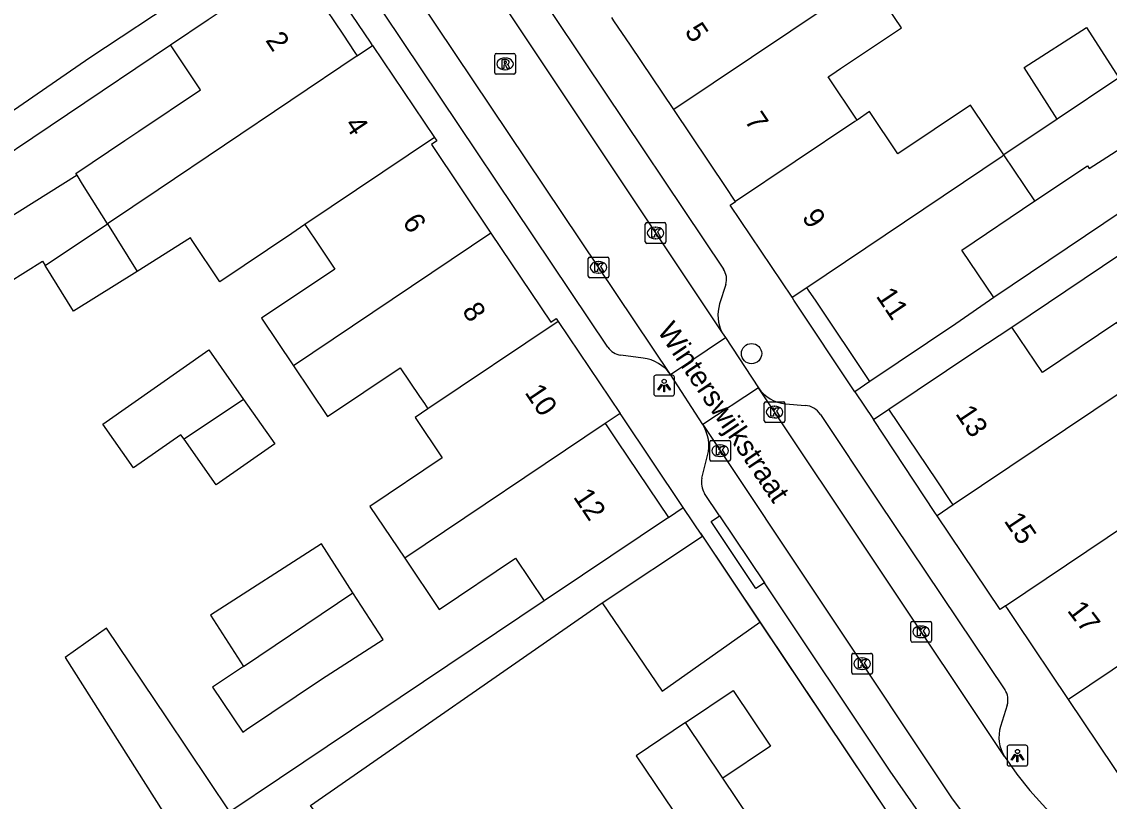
# Model space of a CAD drawing. Extents: x 158352 to 159489, y 383828 to 384597.
# Drawn here: x 158936.2 to 158988.7, y 384205.7 to 384243.4 of the extents above; entities that cross this region are included whole.
import ezdxf

# ---------------------------------------------------------------- set-up
doc = ezdxf.new("R2010")
doc.units = 0
for name, color, linetype in [('IMGEO_Boom', 7, 'Continuous'), ('IMGEO_Kolk', 7, 'Continuous'), ('IMGEO_Lichtpunt', 7, 'Continuous'), ('IMGEO_Muur', 7, 'Continuous'), ('IMGEO_Openbare_ruimte_label', 7, 'Continuous'), ('IMGEO_Pand', 7, 'Continuous'), ('IMGEO_Pand_nummerreeks', 7, 'Continuous'), ('IMGEO_Rijbaan_lokaal_open', 7, 'Continuous'), ('IMGEO_Rioolput', 7, 'Continuous'), ('IMGEO_Voetpad_open', 7, 'Continuous')]:
    doc.layers.add(name, color=color, linetype=linetype)

msp = doc.modelspace()

# ---------------------------------------------------------------- linework, layer by layer
at = {"layer": 'IMGEO_Boom'}
msp.add_circle((158971.459, 384227.345), 0.489, dxfattribs=at)
at = {"layer": 'IMGEO_Kolk'}
for p, q in [((158966.323, 384232.745), (158966.323, 384233.597)), ((158966.398, 384233.671), (158967.25, 384233.671)), ((158966.811, 384233.451), (158966.836, 384233.451)), ((158967.324, 384233.597), (158967.324, 384232.745)), ((158966.834, 384232.891), (158966.809, 384232.891)), ((158967.25, 384232.671), (158966.398, 384232.671)), ((158963.57, 384231.083), (158963.57, 384231.935)), ((158963.645, 384232.009), (158964.497, 384232.009)), ((158964.571, 384231.935), (158964.571, 384231.083)), ((158964.058, 384231.789), (158964.083, 384231.789)), ((158964.497, 384231.009), (158963.645, 384231.009)), ((158964.081, 384231.229), (158964.056, 384231.229)), ((158972.144, 384225.022), (158972.996, 384225.022)), ((158972.069, 384224.096), (158972.069, 384224.948)), ((158972.557, 384224.802), (158972.582, 384224.802)), ((158973.07, 384224.948), (158973.07, 384224.096)), ((158972.996, 384224.022), (158972.144, 384224.022)), ((158972.58, 384224.242), (158972.555, 384224.242)), ((158969.44, 384222.23), (158969.44, 384223.082)), ((158969.515, 384223.156), (158970.367, 384223.156)), ((158969.928, 384222.936), (158969.953, 384222.936)), ((158970.441, 384223.082), (158970.441, 384222.23)), ((158969.951, 384222.376), (158969.926, 384222.376)), ((158970.367, 384222.156), (158969.515, 384222.156)), ((158979.149, 384213.484), (158979.149, 384214.336)), ((158979.224, 384214.41), (158980.076, 384214.41)), ((158979.637, 384214.19), (158979.662, 384214.19)), ((158980.15, 384214.336), (158980.15, 384213.484)), ((158979.66, 384213.63), (158979.635, 384213.63)), ((158980.076, 384213.41), (158979.224, 384213.41)), ((158976.297, 384211.944), (158976.297, 384212.796)), ((158976.372, 384212.87), (158977.224, 384212.87)), ((158976.785, 384212.65), (158976.81, 384212.65)), ((158977.298, 384212.796), (158977.298, 384211.944)), ((158977.224, 384211.87), (158976.372, 384211.87)), ((158976.808, 384212.09), (158976.783, 384212.09))]:
    msp.add_line(p, q, dxfattribs=at)
for points in [[(158966.323, 384232.745), (158966.323, 384233.597)], [(158966.398, 384233.671), (158967.25, 384233.671)], [(158967.324, 384233.597), (158967.324, 384232.745)], [(158966.644, 384233.371), (158966.767, 384233.371), (158966.767, 384233.22), (158966.897, 384233.371), (158967.061, 384233.371), (158966.915, 384233.22), (158967.068, 384232.971), (158966.916, 384232.971), (158966.831, 384233.135), (158966.767, 384233.068), (158966.767, 384232.971), (158966.644, 384232.971), (158966.644, 384233.371)], [(158967.25, 384232.671), (158966.398, 384232.671)], [(158963.57, 384231.083), (158963.57, 384231.935)], [(158963.645, 384232.009), (158964.497, 384232.009)], [(158964.571, 384231.935), (158964.571, 384231.083)], [(158963.891, 384231.709), (158964.014, 384231.709), (158964.014, 384231.558), (158964.144, 384231.709), (158964.308, 384231.709), (158964.162, 384231.558), (158964.315, 384231.309), (158964.163, 384231.309), (158964.078, 384231.473), (158964.014, 384231.406), (158964.014, 384231.309), (158963.891, 384231.309), (158963.891, 384231.709)], [(158964.497, 384231.009), (158963.645, 384231.009)], [(158972.144, 384225.022), (158972.996, 384225.022)], [(158972.069, 384224.096), (158972.069, 384224.948)], [(158972.39, 384224.722), (158972.513, 384224.722), (158972.513, 384224.571), (158972.643, 384224.722), (158972.807, 384224.722), (158972.661, 384224.571), (158972.814, 384224.322), (158972.662, 384224.322), (158972.577, 384224.486), (158972.513, 384224.419), (158972.513, 384224.322), (158972.39, 384224.322), (158972.39, 384224.722)], [(158973.07, 384224.948), (158973.07, 384224.096)], [(158972.996, 384224.022), (158972.144, 384224.022)], [(158969.44, 384222.23), (158969.44, 384223.082)], [(158969.515, 384223.156), (158970.367, 384223.156)], [(158970.441, 384223.082), (158970.441, 384222.23)], [(158969.761, 384222.856), (158969.884, 384222.856), (158969.884, 384222.705), (158970.014, 384222.856), (158970.178, 384222.856), (158970.032, 384222.705), (158970.185, 384222.456), (158970.033, 384222.456), (158969.948, 384222.62), (158969.884, 384222.553), (158969.884, 384222.456), (158969.761, 384222.456), (158969.761, 384222.856)], [(158970.367, 384222.156), (158969.515, 384222.156)], [(158979.149, 384213.484), (158979.149, 384214.336)], [(158979.224, 384214.41), (158980.076, 384214.41)], [(158979.47, 384214.11), (158979.593, 384214.11), (158979.593, 384213.959), (158979.723, 384214.11), (158979.887, 384214.11), (158979.741, 384213.959), (158979.894, 384213.71), (158979.742, 384213.71), (158979.657, 384213.874), (158979.593, 384213.807), (158979.593, 384213.71), (158979.47, 384213.71), (158979.47, 384214.11)], [(158980.15, 384214.336), (158980.15, 384213.484)], [(158980.076, 384213.41), (158979.224, 384213.41)], [(158976.297, 384211.944), (158976.297, 384212.796)], [(158976.372, 384212.87), (158977.224, 384212.87)], [(158976.618, 384212.57), (158976.741, 384212.57), (158976.741, 384212.419), (158976.871, 384212.57), (158977.035, 384212.57), (158976.889, 384212.419), (158977.042, 384212.17), (158976.89, 384212.17), (158976.805, 384212.334), (158976.741, 384212.267), (158976.741, 384212.17), (158976.618, 384212.17), (158976.618, 384212.57)], [(158977.298, 384212.796), (158977.298, 384211.944)], [(158977.224, 384211.87), (158976.372, 384211.87)]]:
    msp.add_lwpolyline(points, dxfattribs=at)
for centre, start, end in [((158966.4, 384233.595), 91.552, 178.448), ((158966.4, 384233.595), 91.552, 178.448), ((158967.248, 384233.595), 1.552, 88.448), ((158967.248, 384233.595), 1.552, 88.448), ((158966.4, 384232.747), 181.552, 268.448), ((158966.4, 384232.747), 181.552, 268.448), ((158967.248, 384232.747), 271.552, 358.448), ((158967.248, 384232.747), 271.552, 358.448), ((158963.647, 384231.933), 91.552, 178.448), ((158963.647, 384231.933), 91.552, 178.448), ((158964.495, 384231.933), 1.552, 88.448), ((158964.495, 384231.933), 1.552, 88.448), ((158963.647, 384231.085), 181.552, 268.448), ((158963.647, 384231.085), 181.552, 268.448), ((158964.495, 384231.085), 271.552, 358.448), ((158964.495, 384231.085), 271.552, 358.448), ((158972.146, 384224.946), 91.552, 178.448), ((158972.146, 384224.946), 91.552, 178.448), ((158972.994, 384224.946), 1.552, 88.448), ((158972.994, 384224.946), 1.552, 88.448), ((158972.146, 384224.098), 181.552, 268.448), ((158972.146, 384224.098), 181.552, 268.448), ((158972.994, 384224.098), 271.552, 358.448), ((158972.994, 384224.098), 271.552, 358.448), ((158969.517, 384223.08), 91.552, 178.448), ((158969.517, 384223.08), 91.552, 178.448), ((158970.365, 384223.08), 1.552, 88.448), ((158970.365, 384223.08), 1.552, 88.448), ((158969.517, 384222.232), 181.552, 268.448), ((158969.517, 384222.232), 181.552, 268.448), ((158970.365, 384222.232), 271.552, 358.448), ((158970.365, 384222.232), 271.552, 358.448), ((158979.226, 384214.334), 91.552, 178.448), ((158979.226, 384214.334), 91.552, 178.448), ((158980.074, 384214.334), 1.552, 88.448), ((158980.074, 384214.334), 1.552, 88.448), ((158979.226, 384213.486), 181.552, 268.448), ((158979.226, 384213.486), 181.552, 268.448), ((158980.074, 384213.486), 271.552, 358.448), ((158980.074, 384213.486), 271.552, 358.448), ((158976.374, 384212.794), 91.552, 178.448), ((158976.374, 384212.794), 91.552, 178.448), ((158977.222, 384212.794), 1.552, 88.448), ((158977.222, 384212.794), 1.552, 88.448), ((158976.374, 384211.946), 181.552, 268.448), ((158976.374, 384211.946), 181.552, 268.448), ((158977.222, 384211.946), 271.552, 358.448), ((158977.222, 384211.946), 271.552, 358.448)]:
    msp.add_arc(centre, 0.0765, start, end, dxfattribs=at)
for centre, major_axis, ratio, start_param, end_param in [((158966.81, 384233.171), (-0.387, 0.002), 0.722429, 4.712389, 7.853982), ((158966.835, 384233.171), (-0.39, 0.002), 0.717154, 1.570796, 4.712389), ((158964.057, 384231.509), (-0.387, 0.002), 0.722429, 4.712389, 7.853982), ((158964.082, 384231.509), (-0.39, 0.002), 0.717154, 1.570796, 4.712389), ((158972.556, 384224.522), (-0.387, 0.002), 0.722429, 4.712389, 7.853982), ((158972.581, 384224.522), (-0.39, 0.002), 0.717154, 1.570796, 4.712389), ((158969.927, 384222.656), (-0.387, 0.002), 0.722429, 4.712389, 7.853982), ((158969.952, 384222.656), (-0.39, 0.002), 0.717154, 1.570796, 4.712389), ((158979.636, 384213.91), (-0.387, 0.002), 0.722429, 4.712389, 7.853982), ((158979.661, 384213.91), (-0.39, 0.002), 0.717154, 1.570796, 4.712389), ((158976.784, 384212.37), (-0.387, 0.002), 0.722429, 4.712389, 7.853982), ((158976.809, 384212.37), (-0.39, 0.002), 0.717154, 1.570796, 4.712389)]:
    msp.add_ellipse(centre, major_axis=major_axis, ratio=ratio, start_param=start_param, end_param=end_param, dxfattribs=at)
at = {"layer": 'IMGEO_Lichtpunt'}
for p, q in [((158966.739, 384226.208), (158966.739, 384225.401)), ((158966.739, 384226.208), (158966.739, 384225.401)), ((158967.641, 384226.303), (158966.833, 384226.303)), ((158967.641, 384226.303), (158966.833, 384226.303)), ((158967.735, 384225.401), (158967.735, 384226.208)), ((158967.735, 384225.401), (158967.735, 384226.208)), ((158966.833, 384225.307), (158967.641, 384225.307)), ((158966.833, 384225.307), (158967.641, 384225.307)), ((158983.8, 384208.333), (158983.8, 384207.526)), ((158983.8, 384208.333), (158983.8, 384207.526)), ((158984.702, 384208.428), (158983.894, 384208.428)), ((158984.702, 384208.428), (158983.894, 384208.428)), ((158984.796, 384207.526), (158984.796, 384208.333)), ((158984.796, 384207.526), (158984.796, 384208.333)), ((158983.894, 384207.432), (158984.702, 384207.432)), ((158983.894, 384207.432), (158984.702, 384207.432))]:
    msp.add_line(p, q, dxfattribs=at)
for points in [[(158967.113, 384225.872), (158967.152, 384225.844), (158966.964, 384225.582), (158966.926, 384225.609), (158967.113, 384225.872)], [(158967.215, 384225.824), (158967.262, 384225.824), (158967.262, 384225.502), (158967.215, 384225.502), (158967.215, 384225.824)], [(158967.325, 384225.844), (158967.363, 384225.871), (158967.55, 384225.609), (158967.511, 384225.581), (158967.325, 384225.844)], [(158984.174, 384207.997), (158984.213, 384207.969), (158984.025, 384207.707), (158983.987, 384207.734), (158984.174, 384207.997)], [(158984.276, 384207.949), (158984.323, 384207.949), (158984.323, 384207.627), (158984.276, 384207.627), (158984.276, 384207.949)], [(158984.386, 384207.969), (158984.424, 384207.996), (158984.611, 384207.734), (158984.572, 384207.706), (158984.386, 384207.969)]]:
    msp.add_lwpolyline(points, dxfattribs=at)
for centre in [(158967.238, 384226.006), (158984.299, 384208.131)]:
    msp.add_circle(centre, 0.0994, dxfattribs=at)
for centre, start, end in [((158966.833, 384226.208), 90, 180), ((158966.833, 384226.208), 90, 180), ((158967.641, 384226.208), 0, 90), ((158967.641, 384226.208), 0, 90), ((158966.833, 384225.401), 180, 270), ((158966.833, 384225.401), 180, 270), ((158967.641, 384225.401), 270, 0), ((158967.641, 384225.401), 270, 360), ((158983.894, 384208.333), 90, 180), ((158983.894, 384208.333), 90, 180), ((158984.702, 384208.333), 0, 90), ((158984.702, 384208.333), 0, 90), ((158983.894, 384207.526), 180, 270), ((158983.894, 384207.526), 180, 270), ((158984.702, 384207.526), 270, 0), ((158984.702, 384207.526), 270, 360)]:
    msp.add_arc(centre, 0.0946, start, end, dxfattribs=at)
at = {"layer": 'IMGEO_Muur'}
msp.add_lwpolyline([(158968.988, 384218.666), (158979.183, 384203.447)], dxfattribs=at)
at = {"layer": 'IMGEO_Pand'}
for points in [[(158943.393, 384242.254), (158945.215, 384243.478), (158949.365, 384246.266)], [(158949.365, 384246.266), (158951.714, 384242.77), (158952.307, 384241.888), (158952.417, 384241.724)], [(158977.103, 384245.445), (158967.699, 384239.127)], [(158976.552, 384238.626), (158975.155, 384240.705), (158975.34, 384240.83), (158975.759, 384241.111), (158978.691, 384243.081), (158977.103, 384245.445)], [(158967.699, 384239.127), (158965.607, 384242.241), (158964.813, 384243.422), (158964.714, 384243.57)], [(158986.224, 384238.675), (158984.626, 384241.157), (158987.626, 384243.088), (158989.186, 384240.665)], [(158938.884, 384235.959), (158938.831, 384236.044), (158941.201, 384237.636), (158941.863, 384238.081), (158944.849, 384240.087), (158943.393, 384242.254)], [(158952.417, 384241.724), (158953.16, 384242.224)], [(158953.16, 384242.224), (158956.145, 384237.782)], [(158952.417, 384241.724), (158942.799, 384235.257), (158940.351, 384233.611)], [(158985.141, 384234.716), (158987.677, 384236.42), (158987.766, 384236.281), (158990.765, 384238.212), (158989.186, 384240.665)], [(158989.186, 384240.665), (158986.224, 384238.675)], [(158983.645, 384236.942), (158982.03, 384239.346), (158978.527, 384236.992), (158977.156, 384239.032), (158976.552, 384238.626)], [(158970.684, 384234.684), (158970.6, 384234.809), (158970.259, 384235.317), (158967.699, 384239.127)], [(158976.552, 384238.626), (158976.447, 384238.556), (158970.684, 384234.684)], [(158986.224, 384238.675), (158983.645, 384236.942)], [(158956.145, 384237.782), (158949.89, 384233.577)], [(158956.145, 384237.782), (158956.258, 384237.614), (158956.001, 384237.441), (158958.873, 384233.166)], [(158974.121, 384230.543), (158983.56, 384236.885), (158983.645, 384236.942)], [(158985.141, 384234.716), (158983.645, 384236.942)], [(158938.884, 384235.959), (158933.337, 384232.492), (158934.731, 384230.262), (158937.213, 384231.813), (158937.351, 384231.593)], [(158940.351, 384233.611), (158939.154, 384235.527), (158938.884, 384235.959)], [(158973.415, 384230.069), (158970.429, 384234.513), (158970.684, 384234.684)], [(158983.152, 384230.05), (158981.609, 384232.343), (158985.141, 384234.716)], [(158937.351, 384231.593), (158940.351, 384233.611)], [(158940.351, 384233.611), (158941.784, 384231.318)], [(158949.89, 384233.577), (158949.257, 384233.152), (158945.783, 384230.817), (158944.44, 384232.815), (158944.363, 384232.93), (158941.784, 384231.318)], [(158949.89, 384233.577), (158950.124, 384233.229), (158950.368, 384232.866), (158951.332, 384231.431), (158947.79, 384229.051), (158949.334, 384226.754)], [(158958.873, 384233.166), (158949.334, 384226.754)], [(158958.873, 384233.166), (158961.764, 384228.864), (158962.028, 384229.041), (158962.121, 384228.902)], [(158941.784, 384231.318), (158938.72, 384229.403), (158937.351, 384231.593)], [(158973.415, 384230.069), (158974.121, 384230.543)], [(158977.175, 384225.999), (158974.571, 384229.874), (158974.213, 384230.407), (158974.121, 384230.543)], [(158983.152, 384230.05), (158981.325, 384228.788), (158977.175, 384225.999)], [(158962.121, 384228.902), (158955.831, 384224.672)], [(158962.121, 384228.902), (158965.106, 384224.46)], [(158990.717, 384226.427), (158989.094, 384228.845), (158985.511, 384226.44), (158984.024, 384228.622)], [(158978.094, 384224.664), (158982.246, 384227.451), (158984.024, 384228.622)], [(158944.057, 384223.207), (158943.9, 384223.43), (158941.617, 384221.83), (158940.134, 384223.944), (158945.249, 384227.531), (158946.928, 384225.137)], [(158949.334, 384226.754), (158950.981, 384224.302), (158954.493, 384226.662), (158955.426, 384225.274), (158955.659, 384224.928), (158955.831, 384224.672)], [(158990.717, 384226.427), (158981.197, 384220.039)], [(158946.928, 384225.137), (158944.057, 384223.207)], [(158946.928, 384225.137), (158948.432, 384222.993), (158945.599, 384221.007), (158944.057, 384223.207)], [(158955.831, 384224.672), (158955.206, 384224.252), (158956.513, 384222.306), (158953.029, 384219.965), (158954.707, 384217.467)], [(158965.106, 384224.46), (158964.387, 384223.977)], [(158981.197, 384220.039), (158981.089, 384220.2), (158980.415, 384221.204), (158978.094, 384224.664)], [(158964.387, 384223.977), (158954.707, 384217.467)], [(158964.387, 384223.977), (158964.471, 384223.852), (158964.991, 384223.078), (158967.44, 384219.433)], [(158981.197, 384220.039), (158980.42, 384219.518)], [(158967.44, 384219.433), (158963.29, 384216.645), (158961.437, 384215.4)], [(158983.721, 384215.172), (158983.456, 384214.994), (158980.42, 384219.518)], [(158983.721, 384215.172), (158989.619, 384219.13)], [(158952.211, 384215.789), (158950.686, 384218.16), (158945.334, 384214.718), (158946.93, 384212.238)], [(158964.25, 384215.304), (158969.084, 384218.523)], [(158969.084, 384218.523), (158971.862, 384214.376)], [(158954.707, 384217.467), (158956.373, 384214.987), (158960.053, 384217.46), (158961.437, 384215.4)], [(158996.225, 384217), (158986.757, 384210.647)], [(158946.93, 384212.238), (158945.429, 384211.23), (158946.884, 384209.065), (158947.07, 384209.19), (158950.697, 384211.627), (158953.662, 384213.534), (158952.211, 384215.789)], [(158946.93, 384212.238), (158952.211, 384215.789)], [(158964.25, 384215.304), (158967.149, 384211.046), (158971.862, 384214.376)], [(158986.757, 384210.647), (158984.237, 384214.402), (158983.813, 384215.035), (158983.721, 384215.172)], [(158968.271, 384209.526), (158970.572, 384211.071), (158972.373, 384208.389), (158970.073, 384206.845)], [(158989.567, 384205.97), (158989.462, 384206.127), (158989.688, 384206.279), (158986.757, 384210.647)], [(158968.271, 384209.526), (158965.882, 384207.922), (158967.683, 384205.24), (158967.433, 384205.072), (158967.124, 384204.865), (158969.077, 384201.96), (158969.386, 384202.167)], [(158970.073, 384206.845), (158968.271, 384209.526)], [(158972.026, 384203.94), (158970.073, 384206.845)]]:
    msp.add_lwpolyline(points, dxfattribs=at)
at = {"layer": 'IMGEO_Rijbaan_lokaal_open'}
for points in [[(158955.623, 384249.999), (158970.037, 384228.354)], [(158967.539, 384226.335), (158952.78, 384248.358)], [(158970.037, 384228.354), (158970.192, 384228.118)], [(158967.539, 384226.335), (158970.192, 384228.118)], [(158970.192, 384228.118), (158971.789, 384225.691)], [(158969.101, 384223.918), (158967.539, 384226.335)], [(158971.789, 384225.691), (158969.101, 384223.918)], [(158983.668, 384207.891), (158971.789, 384225.691)], [(158969.101, 384223.918), (158981.145, 384205.847), (158981.637, 384205.183)], [(158983.668, 384207.891), (158984.272, 384207.041), (158984.897, 384206.251), (158990.424, 384200.141)]]:
    msp.add_lwpolyline(points, dxfattribs=at)
at = {"layer": 'IMGEO_Rioolput'}
for p, q in [((158959.13, 384241.837), (158959.982, 384241.837)), ((158959.055, 384240.911), (158959.055, 384241.763)), ((158959.543, 384241.617), (158959.568, 384241.617)), ((158960.056, 384241.763), (158960.056, 384240.911)), ((158959.982, 384240.837), (158959.13, 384240.837)), ((158959.566, 384241.057), (158959.541, 384241.057))]:
    msp.add_line(p, q, dxfattribs=at)
for points in [[(158959.13, 384241.837), (158959.982, 384241.837)], [(158959.055, 384240.911), (158959.055, 384241.763)], [(158959.644, 384241.535), (158959.392, 384241.537), (158959.392, 384241.137)], [(158959.392, 384241.137), (158959.516, 384241.137), (158959.516, 384241.299), (158959.527, 384241.299)], [(158959.57, 384241.456), (158959.516, 384241.456), (158959.516, 384241.375)], [(158959.516, 384241.375), (158959.568, 384241.375)], [(158959.574, 384241.27), (158959.645, 384241.137), (158959.785, 384241.137), (158959.72, 384241.263)], [(158960.056, 384241.763), (158960.056, 384240.911)], [(158959.982, 384240.837), (158959.13, 384240.837)]]:
    msp.add_lwpolyline(points, dxfattribs=at)
for centre, radius, start, end in [((158959.132, 384241.761), 0.0765, 91.552, 178.448), ((158959.132, 384241.761), 0.0765, 91.552, 178.448), ((158959.98, 384241.761), 0.0765, 1.552, 88.448), ((158959.98, 384241.761), 0.0765, 1.552, 88.448), ((158959.526, 384241.246), 0.0533, 26.0293, 88.6989), ((158959.552, 384241.564), 0.19, 274.7715, 282.9687), ((158959.576, 384241.36), 0.0964, 77.0061, 93.1865), ((158959.59, 384241.417), 0.0378, 276.6634, 79.6772), ((158959.643, 384241.425), 0.109, 350.3612, 89.416), ((158959.641, 384241.425), 0.112, 277.5842, 350.9817), ((158959.625, 384241.21), 0.108, 29.5134, 73.7905), ((158959.132, 384240.913), 0.0765, 181.552, 268.448), ((158959.132, 384240.913), 0.0765, 181.552, 268.448), ((158959.98, 384240.913), 0.0765, 271.552, 358.448), ((158959.98, 384240.913), 0.0765, 271.552, 358.448)]:
    msp.add_arc(centre, radius, start, end, dxfattribs=at)
for centre, major_axis, ratio, start_param, end_param in [((158959.542, 384241.337), (-0.387, 0.002), 0.722429, 4.712389, 7.853982), ((158959.567, 384241.337), (-0.39, 0.002), 0.717154, 1.570796, 4.712389)]:
    msp.add_ellipse(centre, major_axis=major_axis, ratio=ratio, start_param=start_param, end_param=end_param, dxfattribs=at)
at = {"layer": 'IMGEO_Voetpad_open'}
for points in [[(158958.417, 384248.886), (158963.398, 384241.43), (158970.101, 384231.426)], [(158953.16, 384242.224), (158953.05, 384242.388), (158950.103, 384246.763)], [(158964.522, 384227.653), (158952.821, 384245.12)], [(158944.095, 384244.676), (158939.5, 384241.627), (158935.13, 384238.626), (158921.579, 384229.323), (158912.32, 384222.965), (158913.229, 384221.576)], [(158998.379, 384243.754), (158999.981, 384241.374), (158983.152, 384230.05)], [(158930.688, 384225.065), (158932.707, 384221.883), (158934.352, 384222.927), (158928.455, 384232.219), (158943.393, 384242.254)], [(158984.024, 384228.622), (159001.534, 384240.404), (159011.157, 384227.628), (159013.427, 384224.622), (159030.506, 384205.481), (159038.831, 384196.151)], [(158970.208, 384230.676), (158969.916, 384229.754)], [(158976.45, 384225.498), (158973.507, 384229.932), (158973.415, 384230.069)], [(158966.227, 384227.13), (158965.143, 384227.268)], [(158977.175, 384225.999), (158976.45, 384225.498)], [(158976.45, 384225.498), (158977.339, 384224.158)], [(158968.154, 384219.911), (158965.19, 384224.335), (158965.106, 384224.46)], [(158973.1, 384224.925), (158974.042, 384224.846)], [(158977.339, 384224.158), (158978.094, 384224.664)], [(158974.795, 384224.401), (158977.572, 384220.217), (158983.692, 384211.115)], [(158980.42, 384219.518), (158980.312, 384219.679), (158977.339, 384224.158)], [(158969.064, 384221.33), (158969.336, 384222.418)], [(158969.917, 384219.511), (158969.192, 384220.596)], [(158967.44, 384219.433), (158968.154, 384219.911)], [(158969.084, 384218.523), (158968.154, 384219.911)], [(158972.077, 384216.274), (158971.662, 384215.997), (158969.502, 384219.234), (158969.917, 384219.511)], [(158969.917, 384219.511), (158972.077, 384216.274)], [(158985.257, 384197.887), (158983.319, 384200.198), (158981.756, 384202.225), (158980.257, 384204.158), (158978.154, 384207.172), (158972.077, 384216.274)], [(158961.437, 384215.4), (158948.662, 384206.821), (158946.272, 384205.215), (158943.226, 384209.75), (158940.311, 384214.091), (158938.32, 384212.669), (158943.028, 384205.234), (158942.435, 384203.284), (158930.336, 384195.705), (158931.464, 384193.904), (158940.958, 384199.85), (158945.987, 384202.726), (158950.289, 384205.339), (158950.159, 384205.525), (158964.25, 384215.304)], [(158971.862, 384214.376), (158979.183, 384203.447)], [(158983.802, 384210.366), (158983.483, 384209.336)]]:
    msp.add_lwpolyline(points, dxfattribs=at)
for centre, radius, start, end in [((158969.375, 384230.94), 0.874, 342.4397, 33.7991), ((158971.689, 384229.202), 1.857, 162.7121, 207.1674), ((158965.255, 384228.143), 0.882, 213.7278, 262.6771), ((158965.989, 384225.257), 1.888, 34.8151, 82.7577), ((158973.245, 384226.678), 1.759, 214.131, 265.2747), ((158973.961, 384223.849), 1, 33.4919, 85.3445), ((158967.451, 384222.891), 1.944, 345.9146, 31.8933), ((158969.952, 384221.107), 0.915, 165.8745, 213.9098), ((158982.965, 384210.626), 0.877, 342.7787, 33.931), ((158985.164, 384208.817), 1.76, 162.843, 211.7485)]:
    msp.add_arc(centre, radius, start, end, dxfattribs=at)

# ---------------------------------------------------------------- texts
at = {"layer": 'IMGEO_Openbare_ruimte_label'}
msp.add_text('Winterswijkstraat', height=1, rotation=303.992, dxfattribs=at).set_placement((158966.875, 384228.441))
at = {"layer": 'IMGEO_Pand_nummerreeks'}
for s, rotation, p in [('5', 303.896, (158968.198, 384242.903)), ('2', 303.9017, (158947.959, 384242.477)), ('7', 303.896, (158971.091, 384238.597)), ('4', 303.9017, (158951.776, 384238.403)), ('6', 303.896, (158954.566, 384233.696)), ('9', 303.896, (158973.86, 384233.925)), ('11', 303.9017, (158977.439, 384230.124)), ('8', 303.896, (158957.45, 384229.404)), ('10', 303.896, (158960.478, 384225.467)), ('13', 303.8559, (158981.276, 384224.447)), ('12', 303.896, (158962.821, 384220.426)), ('15', 303.8673, (158983.621, 384219.271)), ('17', 307.2363, (158986.669, 384214.932))]:
    msp.add_text(s, height=1, rotation=rotation, dxfattribs=at).set_placement(p)

doc.saveas('drawing.dxf')
